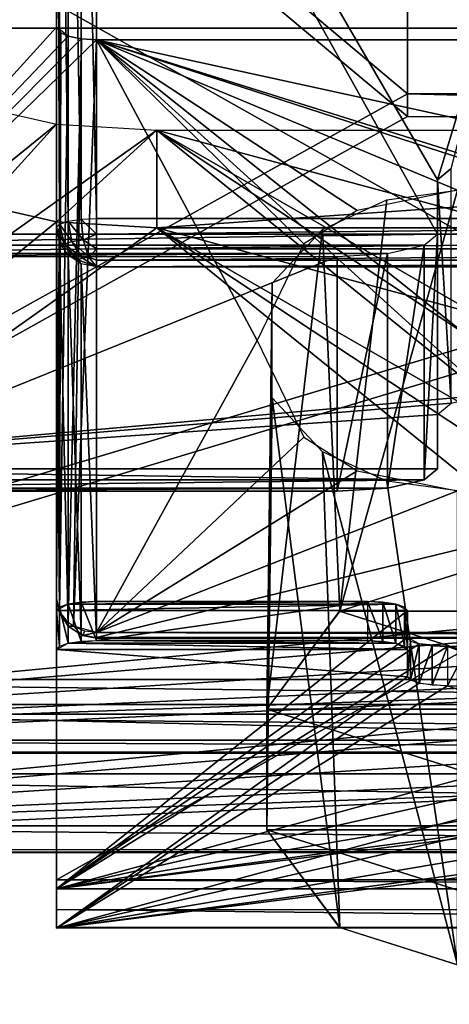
# Model space of a CAD drawing. Extents: x -398 to 398, y -1355 to -82.
# Tile 324 of 374: x 203.82 to 205.97, y -120.1 to -115.19. Entities that reach past the tile are written whole.
import ezdxf

# ---------------------------------------------------------------- set-up
doc = ezdxf.new("R2010")
doc.units = 0
doc.header["$MEASUREMENT"] = 0

msp = doc.modelspace()

# ---------------------------------------------------------------- linework, layer by layer
for points in [[(395.5, -525.467285, 437.803314), (395.5, -81.938164, 160.655502), (-395.5, -81.938164, 160.655502)], [(395.5, -525.467285, 437.803314), (-395.5, -81.938164, 160.655502), (-395.5, -525.467285, 437.803314)], [(395.5, -528.116882, 433.562988), (395.5, -84.587761, 156.415207), (-395.5, -84.587761, 156.415207)], [(395.5, -528.116882, 433.562988), (-395.5, -84.587761, 156.415207), (-395.5, -528.116882, 433.562988)], [(-395.5, -84.587761, 156.415207), (395.5, -84.587761, 156.415207), (-19.442101, -123.289597, 180.598801)], [(-395.5, -84.593063, 156.406799), (395.5, -84.593063, 156.406799), (-19.442101, -123.294899, 180.590302)], [(395.5, -84.587761, 156.415207), (-18.92588, -123.293701, 180.601395), (-19.442101, -123.289597, 180.598801)], [(395.5, -84.593063, 156.406799), (-18.92588, -123.299004, 180.592896), (-19.442101, -123.294899, 180.590302)], [(395.5, -84.587761, 156.415207), (-17.411341, -123.575104, 180.777206), (-18.92588, -123.293701, 180.601395)], [(395.5, -84.593063, 156.406799), (-17.411341, -123.580399, 180.768707), (-18.92588, -123.299004, 180.592896)], [(395.5, -84.587761, 156.415207), (-16.68099, -124.069504, 181.086197), (-17.411341, -123.575104, 180.777206)], [(395.5, -84.593063, 156.406799), (-16.68099, -124.074898, 181.077698), (-17.411341, -123.580399, 180.768707)], [(395.5, -84.587761, 156.415207), (-16.405661, -124.826897, 181.559402), (-16.68099, -124.069504, 181.086197)], [(395.5, -84.593063, 156.406799), (-16.405661, -124.832199, 181.550995), (-16.68099, -124.074898, 181.077698)], [(395.5, -84.587761, 156.415207), (-13.21059, -124.901604, 181.606094), (-16.405661, -124.826897, 181.559402)], [(395.5, -84.593063, 156.406799), (-13.21059, -124.906898, 181.597702), (-16.405661, -124.832199, 181.550995)], [(395.5, -84.587761, 156.415207), (-12.07785, -124.855698, 181.577393), (-13.21059, -124.901604, 181.606094)], [(395.5, -84.593063, 156.406799), (-12.07785, -124.861, 181.569), (-13.21059, -124.906898, 181.597702)], [(395.5, -84.587761, 156.415207), (-11.00898, -125.175003, 181.776993), (-12.07785, -124.855698, 181.577393)], [(395.5, -84.593063, 156.406799), (-11.00898, -125.180298, 181.768494), (-12.07785, -124.861, 181.569)], [(395.5, -84.587761, 156.415207), (-8.882593, -124.980698, 181.655502), (-11.00898, -125.175003, 181.776993)], [(395.5, -84.593063, 156.406799), (-8.882593, -124.985901, 181.647003), (-11.00898, -125.180298, 181.768494)], [(395.5, -84.587761, 156.415207), (-7.251131, -124.980698, 181.655502), (-8.882593, -124.980698, 181.655502)], [(395.5, -84.593063, 156.406799), (-7.251131, -124.985901, 181.647003), (-8.882593, -124.985901, 181.647003)], [(395.5, -84.587761, 156.415207), (-5.166427, -124.980698, 181.655502), (-7.251131, -124.980698, 181.655502)], [(395.5, -84.593063, 156.406799), (-5.166427, -124.985901, 181.647003), (-7.251131, -124.985901, 181.647003)], [(395.5, -84.587761, 156.415207), (-3.534964, -124.980698, 181.655502), (-5.166427, -124.980698, 181.655502)], [(395.5, -84.593063, 156.406799), (-3.534964, -124.985901, 181.647003), (-5.166427, -124.985901, 181.647003)], [(395.5, -84.587761, 156.415207), (-1.450192, -124.980698, 181.655502), (-3.534964, -124.980698, 181.655502)], [(395.5, -84.593063, 156.406799), (-1.450192, -124.985901, 181.647003), (-3.534964, -124.985901, 181.647003)], [(0.181306, -124.980698, 181.655502), (-1.450192, -124.980698, 181.655502), (395.5, -84.587761, 156.415207)], [(0.181306, -124.985901, 181.647003), (-1.450192, -124.985901, 181.647003), (395.5, -84.593063, 156.406799)], [(0.181306, -124.980698, 181.655502), (395.5, -84.587761, 156.415207), (11.76446, -123.883797, 180.970093)], [(0.181306, -124.985901, 181.647003), (395.5, -84.593063, 156.406799), (11.76446, -123.889099, 180.961594)], [(395.5, -84.587761, 156.415207), (13.03109, -123.814201, 180.926605), (11.76446, -123.883797, 180.970093)], [(395.5, -84.593063, 156.406799), (13.03109, -123.819504, 180.918198), (11.76446, -123.889099, 180.961594)], [(395.5, -84.587761, 156.415207), (15.76446, -123.883797, 180.970093), (13.03109, -123.814201, 180.926605)], [(395.5, -84.593063, 156.406799), (15.76446, -123.889099, 180.961594), (13.03109, -123.819504, 180.918198)], [(395.5, -84.587761, 156.415207), (17.03109, -123.814201, 180.926605), (15.76446, -123.883797, 180.970093)], [(395.5, -84.593063, 156.406799), (17.03109, -123.819504, 180.918198), (15.76446, -123.889099, 180.961594)], [(395.5, -84.587761, 156.415207), (19.76446, -123.883797, 180.970093), (17.03109, -123.814201, 180.926605)], [(395.5, -84.593063, 156.406799), (19.76446, -123.889099, 180.961594), (17.03109, -123.819504, 180.918198)], [(395.5, -84.587761, 156.415207), (21.03109, -123.814201, 180.926605), (19.76446, -123.883797, 180.970093)], [(395.5, -84.593063, 156.406799), (21.03109, -123.819504, 180.918198), (19.76446, -123.889099, 180.961594)], [(395.5, -84.587761, 156.415207), (22.087379, -124.411797, 181.300095), (21.03109, -123.814201, 180.926605)], [(395.5, -84.593063, 156.406799), (22.087379, -124.417099, 181.291595), (21.03109, -123.819504, 180.918198)], [(395.5, -84.587761, 156.415207), (22.495119, -125.431801, 181.937393), (22.087379, -124.411797, 181.300095)], [(395.5, -84.593063, 156.406799), (22.495119, -125.437103, 181.928894), (22.087379, -124.417099, 181.291595)], [(22.495119, -125.431801, 181.937393), (395.5, -84.587761, 156.415207), (22.162571, -126.362, 182.518707)], [(22.162571, -126.362, 182.518707), (395.5, -84.587761, 156.415207), (396.5, -85.435806, 156.945206)], [(22.495119, -125.437103, 181.928894), (395.5, -84.593063, 156.406799), (22.162571, -126.367302, 182.510193)], [(22.162571, -126.367302, 182.510193), (395.5, -84.593063, 156.406799), (396.5, -85.441109, 156.936707)], [(-9.945962, -414.937714, 362.84079), (-28.1714, -414.638489, 362.653809), (396.5, -85.435806, 156.945206)], [(396.5, -85.435806, 156.945206), (-28.1714, -414.638489, 362.653809), (17.03109, -130.441605, 185.067902)], [(-9.945962, -414.943115, 362.832306), (-28.1714, -414.643799, 362.645386), (396.5, -85.441109, 156.936707)], [(396.5, -85.441109, 156.936707), (-28.1714, -414.643799, 362.645386), (17.03109, -130.446899, 185.059402)], [(49.475079, -414.995087, 362.876709), (-9.945962, -414.937714, 362.84079), (396.5, -85.435806, 156.945206)], [(49.475079, -415.000397, 362.868195), (-9.945962, -414.943115, 362.832306), (396.5, -85.441109, 156.936707)], [(396.5, -85.435806, 156.945206), (17.03109, -130.441605, 185.067902), (18.08737, -129.843903, 184.694397)], [(396.5, -85.441109, 156.936707), (17.03109, -130.446899, 185.059402), (18.08737, -129.849197, 184.685898)], [(396.5, -85.435806, 156.945206), (18.08737, -129.843903, 184.694397), (18.495119, -128.824005, 184.057098)], [(396.5, -85.441109, 156.936707), (18.08737, -129.849197, 184.685898), (18.495119, -128.8293, 184.048599)], [(396.5, -85.435806, 156.945206), (18.495119, -128.824005, 184.057098), (21.27578, -126.979797, 182.904694)], [(396.5, -85.441109, 156.936707), (18.495119, -128.8293, 184.048599), (21.27578, -126.9851, 182.896194)], [(396.5, -85.435806, 156.945206), (21.27578, -126.979797, 182.904694), (22.162571, -126.362, 182.518707)], [(396.5, -85.441109, 156.936707), (21.27578, -126.9851, 182.896194), (22.162571, -126.367302, 182.510193)], [(396.5, -85.435806, 156.945206), (51.0299, -415.12619, 362.958588), (49.475079, -414.995087, 362.876709)], [(396.5, -85.441109, 156.936707), (51.0299, -415.1315, 362.950104), (49.475079, -415.000397, 362.868195)], [(396.5, -85.435806, 156.945206), (52.238411, -415.965912, 363.483307), (51.0299, -415.12619, 362.958588)], [(396.5, -85.441109, 156.936707), (52.238411, -415.971191, 363.474792), (51.0299, -415.1315, 362.950104)], [(396.5, -85.435806, 156.945206), (52.691601, -417.234589, 364.276093), (52.238411, -415.965912, 363.483307)], [(396.5, -85.441109, 156.936707), (52.691601, -417.239899, 364.267609), (52.238411, -415.971191, 363.474792)], [(396.5, -527.268921, 433.033112), (52.317871, -418.394897, 365.001099), (396.5, -85.435806, 156.945206)], [(396.5, -85.435806, 156.945206), (52.317871, -418.394897, 365.001099), (52.691601, -417.234589, 364.276093)], [(396.5, -85.441109, 156.936707), (396.5, -527.27417, 433.024597), (52.317871, -418.400208, 364.992615)], [(396.5, -85.441109, 156.936707), (52.317871, -418.400208, 364.992615), (52.691601, -417.239899, 364.267609)], [(243, -100.280098, 127.672203), (-235.265503, -167.884293, 169.916), (-243, -100.280098, 127.672203)], [(243, -100.280098, 127.672203), (235.265503, -167.884293, 169.916), (-235.265503, -167.884293, 169.916)], [(243, -100.704002, 126.993698), (-235.265503, -168.308197, 169.237503), (-243, -100.704002, 126.993698)], [(243, -100.704002, 126.993698), (235.265503, -168.308197, 169.237503), (-235.265503, -168.308197, 169.237503)], [(202.006607, -109.286499, 36.64991), (202.006607, -116.260002, 66.855377), (205.906601, -116.260002, 66.855377)], [(202.006607, -109.286499, 36.64991), (205.906601, -116.260002, 66.855377), (205.906601, -115.990097, 65.686142)], [(202.006607, -109.286499, 36.64991), (205.906601, -115.990097, 65.686142), (206.306595, -114.674103, 59.98608)], [(-231, -115.233902), (231, -115.233902), (230.920807, -110.094803)], [(-231, -115.233902), (230.920807, -110.094803), (83, -111.483902)], [(231, -115.233902, -0.8), (230.920807, -110.094803, -0.8), (83, -111.483902, -0.8)], [(202.006607, -117.429298, 66.585442), (204.006607, -112.525299, 45.344181), (202.006607, -110.455803, 36.379971)], [(235.114594, -129.460007), (-233, -110.733902), (-235.114594, -129.460007)], [(235.114594, -129.460007, 0.8), (-233, -110.733902, 0.8), (-235.114594, -129.460007, 0.8)], [(235.114594, -129.460007), (-83, -110.733902), (-233, -110.733902)], [(235.114594, -129.460007, 0.8), (-83, -110.733902, 0.8), (-233, -110.733902, 0.8)], [(235.114594, -129.460007), (83, -110.733902), (-83, -110.733902)], [(235.114594, -129.460007, 0.8), (83, -110.733902, 0.8), (-83, -110.733902, 0.8)], [(235.114594, -129.460007), (233, -110.733902), (83, -110.733902)], [(235.114594, -129.460007, 0.8), (233, -110.733902, 0.8), (83, -110.733902, 0.8)], [(200.506607, -111.165001, 75.189796), (205.756607, -114.108498, 74.428574), (205.756607, -115.561203, 74.052856)], [(200.506607, -111.165001, 75.189796), (205.756607, -115.561203, 74.052856), (200.506607, -118.479301, 73.298187)], [(200.506607, -111.290199, 75.673866), (205.756607, -114.221001, 74.915916), (205.756607, -115.673698, 74.540207)], [(200.506607, -111.290199, 75.673866), (205.756607, -115.673698, 74.540207), (200.506607, -118.6045, 73.782257)], [(231, -115.233902, -0.8), (83, -111.483902, -0.8), (-231, -115.233902, -0.8)], [(204.006607, -112.525299, 45.344181), (204.021896, -116.210701, 44.414791), (204.021896, -112.508102, 45.2696)], [(204.021896, -112.508102, 45.2696), (204.065201, -116.196098, 44.35157), (204.065201, -112.4935, 45.206379)], [(204.021896, -116.210701, 44.414791), (204.065201, -116.196098, 44.35157), (204.021896, -112.508102, 45.2696)], [(204.065201, -112.4935, 45.206379), (204.130096, -116.186401, 44.309319), (204.130096, -112.483803, 45.164131)], [(204.065201, -116.196098, 44.35157), (204.130096, -116.186401, 44.309319), (204.065201, -112.4935, 45.206379)], [(204.130096, -112.483803, 45.164131), (204.206604, -116.182999, 44.294491), (204.206604, -112.480301, 45.1493)], [(204.130096, -116.186401, 44.309319), (204.206604, -116.182999, 44.294491), (204.130096, -112.483803, 45.164131)], [(211.806595, -112.480301, 45.1493), (204.206604, -112.480301, 45.1493), (211.806595, -116.182999, 44.294491)], [(211.806595, -116.182999, 44.294491), (204.206604, -112.480301, 45.1493), (204.206604, -116.182999, 44.294491)], [(202.006607, -117.429298, 66.585442), (204.006607, -115.2286, 57.053329), (204.006607, -112.525299, 45.344181)], [(204.006607, -115.2286, 57.053329), (204.006607, -116.227898, 44.489361), (204.006607, -112.525299, 45.344181)], [(204.006607, -116.227898, 44.489361), (204.021896, -116.210701, 44.414791), (204.006607, -112.525299, 45.344181)], [(205.756607, -115.561203, 74.052856), (205.756607, -114.108498, 74.428574), (205.756607, -115.673698, 74.540207)], [(205.756607, -115.673698, 74.540207), (205.756607, -114.108498, 74.428574), (205.756607, -114.221001, 74.915916)], [(205.973495, -115.933899, 65.442581), (206.306595, -114.674103, 59.98608), (205.906601, -115.990097, 65.686142)], [(212.006607, -119.477699, 73.614418), (204.006607, -119.477699, 73.614418), (212.006607, -114.967697, 78.623222)], [(212.006607, -114.967697, 78.623222), (204.006607, -119.477699, 73.614418), (204.006607, -114.967697, 78.623222)], [(204.006607, -115.116302, 78.75705), (204.006607, -114.967697, 78.623222), (204.006607, -119.477699, 73.614418)], [(212.006607, -115.116302, 78.75705), (204.006607, -115.116302, 78.75705), (212.006607, -119.626297, 73.748253)], [(212.006607, -119.626297, 73.748253), (204.006607, -115.116302, 78.75705), (204.006607, -119.626297, 73.748253)], [(204.006607, -115.116302, 78.75705), (204.006607, -119.477699, 73.614418), (204.006607, -119.626297, 73.748253)], [(-231, -115.233902), (231, -115.233902), (-231, -115.233902, -0.8)], [(-231, -115.233902, -0.8), (231, -115.233902), (231, -115.233902, -0.8)], [(202.006607, -117.429298, 66.585442), (204.065201, -115.273598, 57.248211), (204.006607, -115.2286, 57.053329)], [(204.029007, -115.257797, 57.180019), (204.006607, -118.076401, 52.495911), (204.006607, -115.2286, 57.053329)], [(204.006607, -118.076401, 52.495911), (204.006607, -116.227898, 44.489361), (204.006607, -115.2286, 57.053329)], [(204.021896, -118.141296, 52.536469), (204.006607, -118.076401, 52.495911), (204.029007, -115.257797, 57.180019)], [(204.065201, -115.273598, 57.248211), (204.021896, -118.141296, 52.536469), (204.029007, -115.257797, 57.180019)], [(202.006607, -117.429298, 66.585442), (204.130096, -115.287399, 57.307949), (204.065201, -115.273598, 57.248211)], [(202.006607, -117.429298, 66.585442), (204.206604, -115.292198, 57.32893), (204.130096, -115.287399, 57.307949)], [(204.206604, -115.292198, 57.32893), (202.006607, -117.429298, 66.585442), (206.156601, -117.061897, 64.994202)], [(204.065201, -118.196297, 52.570862), (204.021896, -118.141296, 52.536469), (204.065201, -115.273598, 57.248211)], [(204.132202, -115.287697, 57.30912), (204.065201, -118.196297, 52.570862), (204.065201, -115.273598, 57.248211)], [(204.091202, -118.214897, 52.582451), (204.065201, -118.196297, 52.570862), (204.132202, -115.287697, 57.30912)], [(204.206604, -115.292198, 57.32893), (204.091202, -118.214897, 52.582451), (204.132202, -115.287697, 57.30912)], [(204.206604, -118.246002, 52.601898), (204.091202, -118.214897, 52.582451), (204.206604, -115.292198, 57.32893)], [(204.206604, -118.246002, 52.601898), (204.206604, -115.292198, 57.32893), (205.007507, -116.7911, 54.93029)], [(204.206604, -115.292198, 57.32893), (211.806595, -115.292198, 57.32893), (206.006607, -116.041603, 56.129608)], [(204.206604, -115.292198, 57.32893), (206.006607, -116.041603, 56.129608), (205.506104, -116.141998, 55.96904)], [(204.206604, -115.292198, 57.32893), (205.506104, -116.141998, 55.96904), (205.239899, -116.309402, 55.70118)], [(204.206604, -115.292198, 57.32893), (205.239899, -116.309402, 55.70118), (205.007507, -116.7911, 54.93029)], [(214.006607, -117.429298, 66.585442), (211.806595, -115.292198, 57.32893), (204.206604, -115.292198, 57.32893)], [(214.006607, -117.429298, 66.585442), (204.206604, -115.292198, 57.32893), (209.856598, -117.061897, 64.994202)], [(204.206604, -115.292198, 57.32893), (206.156601, -117.061897, 64.994202), (206.406601, -117.046898, 64.929024)], [(204.206604, -115.292198, 57.32893), (206.406601, -117.046898, 64.929024), (209.606598, -117.046898, 64.929024)], [(204.206604, -115.292198, 57.32893), (209.606598, -117.046898, 64.929024), (209.856598, -117.061897, 64.994202)], [(210.256607, -115.561203, 74.052856), (215.506607, -118.479301, 73.298187), (200.506607, -118.479301, 73.298187)], [(210.256607, -115.561203, 74.052856), (200.506607, -118.479301, 73.298187), (205.756607, -115.561203, 74.052856)], [(205.756607, -115.673698, 74.540207), (210.256607, -115.673698, 74.540207), (205.756607, -115.561203, 74.052856)], [(205.756607, -115.561203, 74.052856), (210.256607, -115.673698, 74.540207), (210.256607, -115.561203, 74.052856)], [(200.229507, -118.778999, 72.431664), (203.640594, -115.6297, 58.790482), (204.006607, -115.711998, 59.147141)], [(203.640594, -116.116798, 58.678009), (203.640594, -115.6297, 58.790482), (204.006607, -115.711998, 59.147129)], [(210.256607, -115.673698, 74.540207), (215.506607, -118.6045, 73.782257), (200.506607, -118.6045, 73.782257)], [(210.256607, -115.673698, 74.540207), (200.506607, -118.6045, 73.782257), (205.756607, -115.673698, 74.540207)], [(200.229507, -118.778999, 72.431664), (204.006607, -115.711998, 59.147141), (204.506607, -115.742104, 59.277672)], [(200.229507, -118.778999, 72.431664), (204.506607, -115.742104, 59.277672), (207.418106, -118.096802, 69.47702)], [(203.640594, -116.116798, 58.678009), (204.006607, -115.711998, 59.147129), (204.006607, -116.199203, 59.034649)], [(204.006607, -116.199203, 59.034649), (204.006607, -115.711998, 59.147129), (204.506607, -115.742104, 59.277672)], [(204.006607, -116.199203, 59.034649), (204.506607, -115.742104, 59.277672), (204.506607, -116.229301, 59.165192)], [(211.506607, -116.229301, 59.165192), (204.506607, -116.229301, 59.165192), (211.506607, -115.742104, 59.277672)], [(211.506607, -115.742104, 59.277672), (204.506607, -116.229301, 59.165192), (204.506607, -115.742104, 59.277672)], [(207.418106, -118.096802, 69.47702), (204.506607, -115.742104, 59.277672), (208.006607, -118.053902, 69.291008)], [(204.506607, -115.742104, 59.277672), (208.5952, -118.096802, 69.47702), (208.006607, -118.053902, 69.291008)], [(215.783707, -118.778999, 72.431664), (208.5952, -118.096802, 69.47702), (204.506607, -115.742104, 59.277672)], [(215.783707, -118.778999, 72.431664), (204.506607, -115.742104, 59.277672), (211.506607, -115.742104, 59.277672)], [(205.906601, -115.990097, 65.686142), (205.973602, -117.103104, 65.172607), (205.973602, -115.9338, 65.442551)], [(205.906601, -117.159302, 65.416199), (205.906601, -116.260002, 66.855377), (205.906601, -115.990097, 65.686142)], [(205.973602, -117.103104, 65.172607), (205.906601, -115.990097, 65.686142), (205.906601, -117.159302, 65.416199)], [(205.418793, -118.139801, 64.36879), (205.652893, -116.089996, 56.05151), (206.006607, -116.041603, 56.129608)], [(205.418793, -118.139801, 64.36879), (206.006607, -116.041603, 56.129608), (206.006607, -117.953697, 64.411751)], [(205.333099, -116.237198, 55.81715), (205.652893, -116.089996, 56.05151), (205.418793, -118.139801, 64.36879)], [(200.229507, -119.266197, 72.319191), (203.640594, -116.116798, 58.678009), (204.006607, -116.199203, 59.03466)], [(204.140305, -116.289398, 44.310951), (204.065201, -116.196098, 44.35157), (204.130096, -116.186401, 44.309319)], [(204.206604, -116.260902, 44.29211), (204.130096, -116.186401, 44.309319), (204.206604, -116.182999, 44.294491)], [(204.206604, -116.260902, 44.29211), (204.140305, -116.289398, 44.310951), (204.130096, -116.186401, 44.309319)], [(204.206604, -116.182999, 44.294491), (204.206604, -116.260902, 44.29211), (211.806595, -116.182999, 44.294491)], [(211.806595, -116.182999, 44.294491), (204.206604, -116.260902, 44.29211), (211.806595, -116.260902, 44.29211)], [(200.229507, -119.266197, 72.319191), (204.006607, -116.199203, 59.03466), (204.506607, -116.229301, 59.165192)], [(200.229507, -119.266197, 72.319191), (204.506607, -116.229301, 59.165192), (207.418106, -118.584, 69.36454)], [(204.0466, -116.310501, 44.402279), (204.006607, -116.227898, 44.489361), (204.021896, -116.210701, 44.414791)], [(204.006607, -118.076401, 52.495911), (204.021896, -118.151001, 52.478699), (204.006607, -116.227898, 44.489361)], [(204.006607, -116.227898, 44.489361), (204.021896, -118.151001, 52.478699), (204.021896, -116.302498, 44.472149)], [(204.0466, -116.310501, 44.402279), (204.021896, -116.302498, 44.472149), (204.006607, -116.227898, 44.489361)], [(204.084198, -116.297798, 44.34753), (204.021896, -116.210701, 44.414791), (204.065201, -116.196098, 44.35157)], [(204.084198, -116.297798, 44.34753), (204.0466, -116.310501, 44.402279), (204.021896, -116.210701, 44.414791)], [(204.140305, -116.289398, 44.310951), (204.084198, -116.297798, 44.34753), (204.065201, -116.196098, 44.35157)], [(207.418106, -118.584, 69.36454), (204.506607, -116.229301, 59.165192), (208.006607, -118.5411, 69.178543)], [(204.506607, -116.229301, 59.165192), (208.5952, -118.584, 69.36454), (208.006607, -118.5411, 69.178543)], [(215.783707, -119.266197, 72.319191), (208.5952, -118.584, 69.36454), (204.506607, -116.229301, 59.165192)], [(215.783707, -119.266197, 72.319191), (204.506607, -116.229301, 59.165192), (211.506607, -116.229301, 59.165192)], [(205.055603, -118.626999, 64.256317), (205.082108, -116.505402, 55.38728), (205.333099, -116.237198, 55.81715)], [(205.055603, -118.626999, 64.256317), (205.333099, -116.237198, 55.81715), (205.418793, -118.139801, 64.36879)], [(202.073502, -116.316299, 67.098953), (205.906601, -116.260002, 66.855377), (202.006607, -116.260002, 66.855377)], [(205.906601, -116.260002, 66.855377), (202.073502, -116.316299, 67.098953), (205.839706, -116.316299, 67.098953)], [(204.168396, -116.3759, 44.360378), (204.084198, -116.297798, 44.34753), (204.140305, -116.289398, 44.310951)], [(204.206604, -116.3339, 44.319752), (204.140305, -116.289398, 44.310951), (204.206604, -116.260902, 44.29211)], [(204.206604, -116.3339, 44.319752), (204.168396, -116.3759, 44.360378), (204.140305, -116.289398, 44.310951)], [(204.206604, -116.260902, 44.29211), (204.206604, -116.3339, 44.319752), (211.806595, -116.260902, 44.29211)], [(211.806595, -116.260902, 44.29211), (204.206604, -116.3339, 44.319752), (211.806595, -116.3339, 44.319752)], [(205.8396, -117.485497, 66.829033), (205.906601, -116.260002, 66.855377), (205.906601, -117.429298, 66.585442)], [(205.906601, -116.260002, 66.855377), (205.8396, -117.485497, 66.829033), (205.8396, -116.316299, 67.098984)], [(205.906601, -117.429298, 66.585442), (205.906601, -116.260002, 66.855377), (205.906601, -117.159302, 65.416199)], [(205.839706, -116.316299, 67.098953), (202.073502, -116.316299, 67.098953), (202.256699, -116.357498, 67.27739)], [(205.839706, -116.316299, 67.098953), (202.256699, -116.357498, 67.27739), (205.656601, -116.357498, 67.27739)], [(204.021896, -118.151001, 52.478699), (204.065201, -118.214203, 52.4641), (204.021896, -116.302498, 44.472149)], [(204.021896, -116.302498, 44.472149), (204.065201, -118.214203, 52.4641), (204.065201, -116.3657, 44.45755)], [(204.114197, -116.3881, 44.413109), (204.065201, -116.3657, 44.45755), (204.021896, -116.302498, 44.472149)], [(204.114197, -116.3881, 44.413109), (204.021896, -116.302498, 44.472149), (204.0466, -116.310501, 44.402279)], [(204.135895, -116.380798, 44.3815), (204.0466, -116.310501, 44.402279), (204.084198, -116.297798, 44.34753)], [(204.135895, -116.380798, 44.3815), (204.114197, -116.3881, 44.413109), (204.0466, -116.310501, 44.402279)], [(204.168396, -116.3759, 44.360378), (204.135895, -116.380798, 44.3815), (204.084198, -116.297798, 44.34753)], [(204.206604, -116.3908, 44.373219), (204.168396, -116.3759, 44.360378), (204.206604, -116.3339, 44.319752)], [(204.206604, -116.3339, 44.319752), (204.206604, -116.3908, 44.373219), (211.806595, -116.3339, 44.319752)], [(211.806595, -116.3339, 44.319752), (204.206604, -116.3908, 44.373219), (211.806595, -116.3908, 44.373219)], [(205.8396, -116.316299, 67.098984), (205.8396, -117.485497, 66.829033), (205.656601, -117.526703, 67.007362)], [(205.8396, -116.316299, 67.098984), (205.656601, -117.526703, 67.007362), (205.656601, -116.357399, 67.277298)], [(205.656601, -116.357498, 67.27739), (202.256699, -116.357498, 67.27739), (202.506607, -116.372498, 67.342567)], [(205.656601, -116.357498, 67.27739), (202.506607, -116.372498, 67.342567), (205.406601, -116.372498, 67.342567)], [(205.406601, -117.541702, 67.072632), (202.506607, -117.541702, 67.072632), (205.406601, -116.372498, 67.342567)], [(205.406601, -116.372498, 67.342567), (202.506607, -117.541702, 67.072632), (202.506607, -116.372498, 67.342567)], [(204.065201, -118.214203, 52.4641), (204.130096, -118.256401, 52.45435), (204.065201, -116.3657, 44.45755)], [(204.065201, -116.3657, 44.45755), (204.130096, -118.256401, 52.45435), (204.130096, -116.407997, 44.4478)], [(204.130096, -116.407997, 44.4478), (204.065201, -116.3657, 44.45755), (204.114197, -116.3881, 44.413109)], [(204.206604, -116.422798, 44.44437), (204.114197, -116.3881, 44.413109), (204.135895, -116.380798, 44.3815)], [(204.130096, -116.407997, 44.4478), (204.114197, -116.3881, 44.413109), (204.206604, -116.422798, 44.44437)], [(204.206604, -116.422798, 44.44437), (204.135895, -116.380798, 44.3815), (204.168396, -116.3759, 44.360378)], [(204.168396, -116.3759, 44.360378), (204.206604, -116.3908, 44.373219), (204.206604, -116.422798, 44.44437)], [(205.656601, -116.357399, 67.277298), (205.656601, -117.526703, 67.007362), (205.406601, -117.541702, 67.072632)], [(205.656601, -116.357399, 67.277298), (205.406601, -117.541702, 67.072632), (205.406601, -116.372498, 67.342567)], [(204.130096, -118.256401, 52.45435), (204.206604, -118.271301, 52.45092), (204.130096, -116.407997, 44.4478)], [(204.130096, -116.407997, 44.4478), (204.206604, -118.271301, 52.45092), (204.206604, -116.422798, 44.44437)], [(204.206604, -116.3908, 44.373219), (204.206604, -116.422798, 44.44437), (211.806595, -116.3908, 44.373219)], [(211.806595, -116.3908, 44.373219), (204.206604, -116.422798, 44.44437), (211.806595, -116.422798, 44.44437)], [(211.806595, -118.271301, 52.45092), (211.806595, -116.422798, 44.44437), (204.206604, -118.271301, 52.45092)], [(204.206604, -118.271301, 52.45092), (211.806595, -116.422798, 44.44437), (204.206604, -116.422798, 44.44437)], [(205.055603, -119.229202, 64.117287), (205.082108, -117.076698, 54.473289), (205.082108, -116.505402, 55.38728)], [(205.055603, -119.229202, 64.117287), (205.082108, -116.505402, 55.38728), (205.055603, -118.626999, 64.256317)], [(204.206604, -118.246002, 52.601898), (205.007507, -116.7911, 54.93029), (205.239899, -117.272797, 54.159389)], [(202.006607, -117.429298, 66.585442), (205.973495, -117.103104, 65.172638), (206.156601, -117.061897, 64.994202)], [(202.006607, -117.429298, 66.585442), (205.906601, -117.159302, 65.416199), (205.973495, -117.103104, 65.172638)], [(205.418793, -119.7164, 64.004807), (205.082108, -117.076698, 54.473289), (205.055603, -119.229202, 64.117287)], [(205.418793, -119.7164, 64.004807), (205.333099, -117.345001, 54.043419), (205.082108, -117.076698, 54.473289)], [(202.006607, -117.429298, 66.585442), (205.906601, -117.429298, 66.585442), (205.906601, -117.159302, 65.416199)], [(204.206604, -118.246002, 52.601898), (205.239899, -117.272797, 54.159389), (205.506104, -117.440201, 53.891529)], [(206.006607, -119.902496, 63.961849), (205.652893, -117.492203, 53.809059), (205.333099, -117.345001, 54.043419)], [(206.006607, -119.902496, 63.961849), (205.333099, -117.345001, 54.043419), (205.418793, -119.7164, 64.004807)], [(202.006607, -117.429298, 66.585442), (202.073502, -117.485497, 66.82901), (205.839706, -117.485497, 66.82901)], [(202.006607, -117.429298, 66.585442), (205.839706, -117.485497, 66.82901), (205.906601, -117.429298, 66.585442)], [(204.206604, -118.246002, 52.601898), (205.506104, -117.440201, 53.891529), (206.006607, -117.540497, 53.730961)], [(202.073502, -117.485497, 66.82901), (202.256699, -117.526703, 67.007446), (205.839706, -117.485497, 66.82901)], [(205.839706, -117.485497, 66.82901), (202.256699, -117.526703, 67.007446), (205.656601, -117.526703, 67.007446)], [(206.006607, -117.540497, 53.730961), (205.652893, -117.492203, 53.809059), (206.006607, -119.902496, 63.961849)], [(202.256699, -117.526703, 67.007446), (202.506607, -117.541702, 67.072632), (205.656601, -117.526703, 67.007446)], [(205.656601, -117.526703, 67.007446), (202.506607, -117.541702, 67.072632), (205.406601, -117.541702, 67.072632)], [(204.206604, -118.246002, 52.601898), (206.006607, -117.540497, 53.730961), (211.806595, -118.246002, 52.601898)], [(206.006607, -117.953697, 64.411751), (206.5952, -118.139702, 64.368813), (205.418106, -118.139702, 64.368813)], [(200.229507, -118.778999, 72.431664), (207.418106, -118.096802, 69.47702), (207.056, -118.209396, 69.964378)], [(204.006607, -118.076401, 52.495911), (204.021896, -118.151001, 52.478699), (204.019897, -118.137199, 52.53389)], [(205.697998, -118.104401, 67.286873), (204.065201, -118.104401, 67.286873), (204.006607, -118.1362, 67.424667)], [(205.697998, -118.104401, 67.286873), (204.006607, -118.1362, 67.424667), (205.756607, -118.1362, 67.424667)], [(204.065201, -118.104401, 67.286873), (204.021896, -118.118896, 67.350098), (204.065201, -118.299202, 67.241882)], [(204.065201, -118.104401, 67.286873), (205.556595, -118.091202, 67.229797), (204.206604, -118.091202, 67.229797)], [(205.556595, -118.091202, 67.229797), (204.065201, -118.104401, 67.286873), (205.697998, -118.104401, 67.286873)], [(204.130096, -118.094597, 67.244629), (204.065201, -118.104401, 67.286873), (204.130096, -118.289497, 67.199638)], [(204.130096, -118.289497, 67.199638), (204.065201, -118.104401, 67.286873), (204.065201, -118.299202, 67.241882)], [(204.206604, -118.091202, 67.229797), (204.130096, -118.094597, 67.244629), (204.206604, -118.286102, 67.184807)], [(204.206604, -118.286102, 67.184807), (204.130096, -118.094597, 67.244629), (204.130096, -118.289497, 67.199638)], [(205.556595, -118.286102, 67.184807), (204.206604, -118.286102, 67.184807), (205.556595, -118.091202, 67.229797)], [(205.556595, -118.091202, 67.229797), (204.206604, -118.286102, 67.184807), (204.206604, -118.091202, 67.229797)], [(205.556595, -118.286102, 67.184807), (205.633194, -118.289497, 67.199638), (205.556595, -118.091202, 67.229797)], [(205.556595, -118.091202, 67.229797), (205.633194, -118.289497, 67.199638), (205.633194, -118.094597, 67.244629)], [(205.633194, -118.289497, 67.199638), (205.697998, -118.299202, 67.241882), (205.633194, -118.094597, 67.244629)], [(205.633194, -118.094597, 67.244629), (205.697998, -118.299202, 67.241882), (205.697998, -118.104401, 67.286873)], [(205.697998, -118.299202, 67.241882), (205.741394, -118.313797, 67.305107), (205.697998, -118.104401, 67.286873)], [(205.697998, -118.104401, 67.286873), (205.741394, -118.313797, 67.305107), (205.741394, -118.118896, 67.350098)], [(204.021896, -118.118896, 67.350098), (204.006607, -118.1362, 67.424667), (204.021896, -118.313797, 67.305107)], [(204.021896, -118.313797, 67.305107), (204.006607, -118.1362, 67.424667), (204.006607, -118.331001, 67.379677)], [(204.006607, -119.718803, 73.390617), (204.006607, -119.523903, 73.435608), (204.006607, -118.1362, 67.424667)], [(204.006607, -119.718803, 73.390617), (204.006607, -118.1362, 67.424667), (204.006607, -118.331001, 67.379677)], [(205.756607, -118.1362, 67.424667), (204.006607, -118.1362, 67.424667), (204.006607, -119.523903, 73.435608)], [(205.756607, -118.1362, 67.424667), (204.006607, -119.523903, 73.435608), (205.756607, -118.271103, 68.009293)], [(204.019897, -118.137199, 52.53389), (204.021896, -118.151001, 52.478699), (204.065201, -118.214203, 52.4641)], [(204.019897, -118.137199, 52.53389), (204.065201, -118.214203, 52.4641), (204.065201, -118.196297, 52.570862)], [(204.065201, -118.299202, 67.241882), (204.021896, -118.118896, 67.350098), (204.021896, -118.313797, 67.305107)], [(205.418106, -118.139702, 64.368813), (206.957306, -118.627098, 64.256287), (205.056, -118.627098, 64.256287)], [(205.418106, -118.139702, 64.368813), (206.5952, -118.139702, 64.368813), (206.957306, -118.627098, 64.256287)], [(205.741394, -118.313797, 67.305107), (205.756607, -118.331001, 67.379677), (205.741394, -118.118896, 67.350098)], [(205.741394, -118.118896, 67.350098), (205.756607, -118.331001, 67.379677), (205.756607, -118.1362, 67.424667)], [(205.756607, -118.331001, 67.379677), (205.756607, -118.271103, 68.009293), (205.756607, -118.1362, 67.424667)], [(204.091202, -118.214897, 52.582451), (204.065201, -118.196297, 52.570862), (204.065201, -118.214203, 52.4641)], [(200.229507, -118.778999, 72.431664), (207.056, -118.209396, 69.964378), (207.056, -118.348297, 70.566383)], [(204.135895, -118.259903, 52.532089), (204.091202, -118.214897, 52.582451), (204.065201, -118.214203, 52.4641)], [(204.135895, -118.259903, 52.532089), (204.065201, -118.214203, 52.4641), (204.130096, -118.256401, 52.45435)], [(204.148102, -118.238503, 52.597328), (204.091202, -118.214897, 52.582451), (204.135895, -118.259903, 52.532089)], [(204.148102, -118.238503, 52.597328), (204.135895, -118.259903, 52.532089), (204.206604, -118.246002, 52.601898)], [(204.206604, -118.246002, 52.601898), (204.135895, -118.259903, 52.532089), (204.206604, -118.273697, 52.528919)], [(204.206604, -118.273697, 52.528919), (204.206604, -118.246002, 52.601898), (211.806595, -118.273697, 52.528919)], [(211.806595, -118.273697, 52.528919), (204.206604, -118.246002, 52.601898), (211.806595, -118.246002, 52.601898)], [(204.006607, -119.523903, 73.435608), (205.815201, -118.303001, 68.147087), (205.756607, -118.271103, 68.009293)], [(204.065201, -118.299202, 67.241882), (205.756607, -118.331001, 67.379677), (204.006607, -118.331001, 67.379677)], [(204.206604, -118.286102, 67.184807), (205.697998, -118.299202, 67.241882), (204.065201, -118.299202, 67.241882)], [(204.065201, -118.299202, 67.241882), (205.697998, -118.299202, 67.241882), (205.756607, -118.331001, 67.379677)], [(204.135895, -118.259903, 52.532089), (204.130096, -118.256401, 52.45435), (204.206604, -118.273697, 52.528919)], [(204.206604, -118.273697, 52.528919), (204.130096, -118.256401, 52.45435), (204.206604, -118.271301, 52.45092)], [(204.206604, -118.271301, 52.45092), (204.206604, -118.273697, 52.528919), (211.806595, -118.271301, 52.45092)], [(211.806595, -118.271301, 52.45092), (204.206604, -118.273697, 52.528919), (211.806595, -118.273697, 52.528919)], [(205.697998, -118.299202, 67.241882), (204.206604, -118.286102, 67.184807), (205.556595, -118.286102, 67.184807)], [(205.756607, -118.271103, 68.009293), (205.771896, -118.288399, 68.083862), (205.756607, -118.466003, 67.964302)], [(205.756607, -118.466003, 67.964302), (205.756607, -118.271103, 68.009293), (205.756607, -118.331001, 67.379677)], [(205.756607, -118.466003, 67.964302), (205.771896, -118.288399, 68.083862), (205.771896, -118.4832, 68.038879)], [(205.771896, -118.288399, 68.083862), (205.815201, -118.303001, 68.147087), (205.771896, -118.4832, 68.038879)], [(200.229507, -118.778999, 72.431664), (207.056, -118.348297, 70.566383), (207.418106, -118.460899, 71.053741)], [(204.006607, -119.523903, 73.435608), (205.956604, -118.316101, 68.204163), (205.815201, -118.303001, 68.147087)], [(204.006607, -119.523903, 73.435608), (207.056, -118.696503, 69.851913), (205.956604, -118.316101, 68.204163)], [(204.006607, -118.331001, 67.379677), (205.756607, -118.331001, 67.379677), (205.756607, -118.466003, 67.964302)], [(204.006607, -118.331001, 67.379677), (205.756607, -118.466003, 67.964302), (204.006607, -119.718803, 73.390617)], [(205.771896, -118.4832, 68.038879), (205.815201, -118.303001, 68.147087), (205.815201, -118.497803, 68.102097)], [(205.815201, -118.303001, 68.147087), (205.880096, -118.312698, 68.189331), (205.815201, -118.497803, 68.102097)], [(205.815201, -118.497803, 68.102097), (205.880096, -118.312698, 68.189331), (205.880096, -118.507599, 68.144341)], [(205.880096, -118.312698, 68.189331), (205.956604, -118.316101, 68.204163), (205.880096, -118.507599, 68.144341)], [(205.880096, -118.507599, 68.144341), (205.956604, -118.316101, 68.204163), (205.956604, -118.511002, 68.159172)], [(206.056595, -118.511002, 68.159172), (206.056595, -118.316101, 68.204163), (205.956604, -118.511002, 68.159172)], [(205.956604, -118.511002, 68.159172), (206.056595, -118.316101, 68.204163), (205.956604, -118.316101, 68.204163)], [(205.956604, -118.316101, 68.204163), (207.056, -118.696503, 69.851913), (206.056595, -118.316101, 68.204163)], [(200.229507, -118.778999, 72.431664), (207.418106, -118.460899, 71.053741), (208.006607, -118.503799, 71.239754)], [(215.506607, -118.479301, 73.298187), (215.506607, -118.652397, 73.215393), (200.506607, -118.479301, 73.298187)], [(200.506607, -118.479301, 73.298187), (215.506607, -118.652397, 73.215393), (200.506607, -118.652397, 73.215393)], [(204.006607, -119.718803, 73.390617), (205.756607, -118.466003, 67.964302), (205.815201, -118.497803, 68.102097)], [(204.006607, -119.718803, 73.390617), (205.815201, -118.497803, 68.102097), (205.956604, -118.511002, 68.159172)], [(208.006607, -118.503799, 71.239754), (200.506607, -118.841301, 72.701637), (200.229507, -118.778999, 72.431664)], [(215.506607, -118.841301, 72.701637), (200.506607, -118.841301, 72.701637), (208.006607, -118.503799, 71.239754)], [(204.006607, -119.718803, 73.390617), (205.956604, -118.511002, 68.159172), (207.056, -118.891403, 69.806923)], [(207.056, -118.891403, 69.806923), (205.956604, -118.511002, 68.159172), (206.056595, -118.511002, 68.159172)], [(200.229507, -119.266197, 72.319191), (207.418106, -118.584, 69.36454), (207.056, -118.696503, 69.851913)], [(215.506607, -118.6045, 73.782257), (215.506607, -118.950699, 73.616676), (200.506607, -118.6045, 73.782257)], [(200.506607, -118.6045, 73.782257), (215.506607, -118.950699, 73.616676), (200.506607, -118.950699, 73.616676)], [(205.056, -118.627098, 64.256287), (206.957306, -118.627098, 64.256287), (206.957306, -119.229103, 64.11731)], [(205.056, -118.627098, 64.256287), (206.957306, -119.229103, 64.11731), (205.056, -119.229103, 64.11731)], [(215.506607, -118.652397, 73.215393), (215.506607, -118.781601, 73.073502), (200.506607, -118.652397, 73.215393)], [(200.506607, -118.652397, 73.215393), (215.506607, -118.781601, 73.073502), (200.506607, -118.781601, 73.073502)], [(200.229507, -119.266197, 72.319191), (207.056, -118.696503, 69.851913), (207.056, -118.835503, 70.453903)], [(204.006607, -119.523903, 73.435608), (207.056, -118.835503, 70.453911), (207.056, -118.696503, 69.851913)], [(215.506607, -118.781601, 73.073502), (215.506607, -118.847801, 72.89341), (200.506607, -118.781601, 73.073502)], [(200.506607, -118.781601, 73.073502), (215.506607, -118.847801, 72.89341), (200.506607, -118.847801, 72.89341)], [(200.229507, -119.266197, 72.319191), (207.056, -118.835503, 70.453903), (207.418106, -118.947998, 70.941269)], [(215.506607, -118.847801, 72.89341), (215.506607, -118.841301, 72.701637), (200.506607, -118.847801, 72.89341)], [(200.506607, -118.847801, 72.89341), (215.506607, -118.841301, 72.701637), (200.506607, -118.841301, 72.701637)], [(204.006607, -119.523903, 73.435608), (207.418106, -118.947998, 70.941269), (207.056, -118.835503, 70.453911)], [(204.006607, -119.718803, 73.390617), (207.056, -118.891403, 69.806923), (207.056, -119.030403, 70.40892)], [(200.229507, -119.266197, 72.319191), (207.418106, -118.947998, 70.941269), (208.006607, -118.990997, 71.127274)], [(215.506607, -118.950699, 73.616676), (215.506607, -119.209, 73.332893), (200.506607, -118.950699, 73.616676)], [(200.506607, -118.950699, 73.616676), (215.506607, -119.209, 73.332893), (200.506607, -119.209, 73.332893)], [(212.006607, -119.523903, 73.435608), (208.5952, -118.947998, 70.941269), (204.006607, -119.523903, 73.435608)], [(204.006607, -119.523903, 73.435608), (208.5952, -118.947998, 70.941269), (208.006607, -118.990997, 71.127274)], [(204.006607, -119.523903, 73.435608), (208.006607, -118.990997, 71.127274), (207.418106, -118.947998, 70.941269)], [(208.006607, -118.990997, 71.127274), (200.506607, -119.328499, 72.589157), (200.229507, -119.266197, 72.319191)], [(215.506607, -119.328499, 72.589157), (200.506607, -119.328499, 72.589157), (208.006607, -118.990997, 71.127274)], [(204.006607, -119.718803, 73.390617), (207.056, -119.030403, 70.40892), (207.418106, -119.142899, 70.896278)], [(212.006607, -119.718803, 73.390617), (204.006607, -119.718803, 73.390617), (208.5952, -119.142899, 70.896278)], [(204.006607, -119.718803, 73.390617), (207.418106, -119.142899, 70.896278), (208.006607, -119.185898, 71.082283)], [(204.006607, -119.718803, 73.390617), (208.006607, -119.185898, 71.082283), (208.5952, -119.142899, 70.896278)], [(215.506607, -119.209, 73.332893), (215.506607, -119.341499, 72.972702), (200.506607, -119.209, 73.332893)], [(200.506607, -119.209, 73.332893), (215.506607, -119.341499, 72.972702), (200.506607, -119.341499, 72.972702)], [(205.056, -119.229103, 64.11731), (206.957306, -119.229103, 64.11731), (206.5952, -119.716499, 64.004791)], [(205.056, -119.229103, 64.11731), (206.5952, -119.716499, 64.004791), (205.418106, -119.716499, 64.004791)], [(215.506607, -119.341499, 72.972702), (215.506607, -119.328499, 72.589157), (200.506607, -119.341499, 72.972702)], [(200.506607, -119.341499, 72.972702), (215.506607, -119.328499, 72.589157), (200.506607, -119.328499, 72.589157)], [(212.006607, -119.477699, 73.614418), (212.006607, -119.522697, 73.53067), (204.006607, -119.477699, 73.614418)], [(204.006607, -119.477699, 73.614418), (212.006607, -119.522697, 73.53067), (204.006607, -119.522697, 73.53067)], [(204.006607, -119.626297, 73.748253), (204.006607, -119.477699, 73.614418), (204.006607, -119.716301, 73.58075)], [(204.006607, -119.716301, 73.58075), (204.006607, -119.477699, 73.614418), (204.006607, -119.522697, 73.53067)], [(212.006607, -119.522697, 73.53067), (212.006607, -119.523903, 73.435608), (204.006607, -119.522697, 73.53067)], [(204.006607, -119.522697, 73.53067), (212.006607, -119.523903, 73.435608), (204.006607, -119.523903, 73.435608)], [(204.006607, -119.716301, 73.58075), (204.006607, -119.522697, 73.53067), (204.006607, -119.718803, 73.390617)], [(204.006607, -119.522697, 73.53067), (204.006607, -119.523903, 73.435608), (204.006607, -119.718803, 73.390617)], [(212.006607, -119.626297, 73.748253), (212.006607, -119.716301, 73.58075), (204.006607, -119.626297, 73.748253)], [(204.006607, -119.626297, 73.748253), (212.006607, -119.716301, 73.58075), (204.006607, -119.716301, 73.58075)], [(212.006607, -119.716301, 73.58075), (212.006607, -119.718803, 73.390617), (204.006607, -119.716301, 73.58075)], [(204.006607, -119.716301, 73.58075), (212.006607, -119.718803, 73.390617), (204.006607, -119.718803, 73.390617)], [(205.418106, -119.716499, 64.004791), (206.5952, -119.716499, 64.004791), (206.006607, -119.902496, 63.961849)]]:
    msp.add_3dface(points)

doc.saveas('drawing.dxf')
